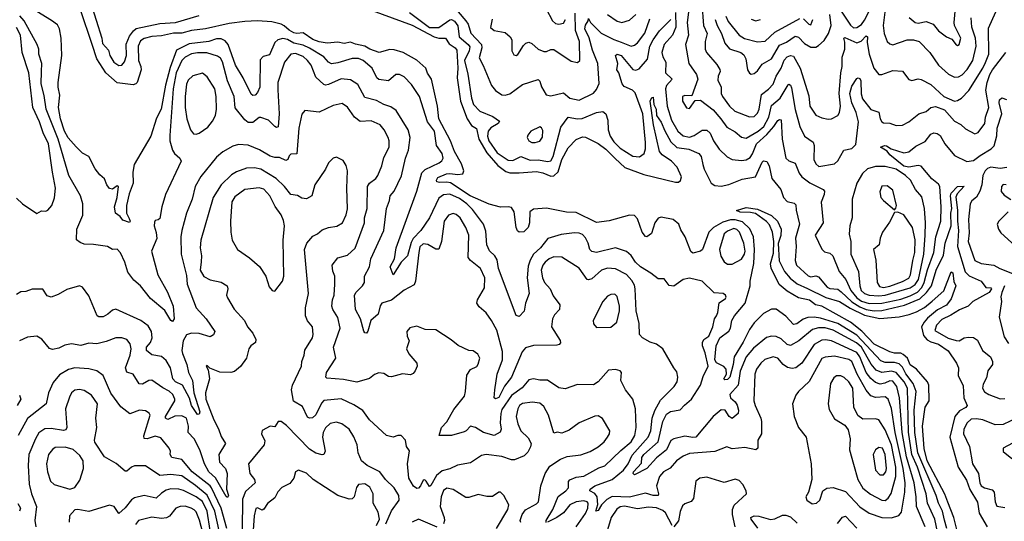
# Model space of a CAD drawing. Extents: x 1603745 to 1745082, y 385868 to 533966.
# Tile 318 of 646: x 1720016 to 1726261, y 418281 to 421463. Entities that reach past the tile are written whole.
import ezdxf

# ---------------------------------------------------------------- set-up
doc = ezdxf.new("R2010")
doc.units = 0

msp = doc.modelspace()

# ---------------------------------------------------------------- linework, layer by layer
at = {"layer": '0CON20XD'}
for points in [[(1720464.3, 421574.3), (1720537.3, 421345), (1720542, 421312), (1720580, 421270), (1720587.8, 421235), (1720612.6, 421192.6), (1720645, 421171.6), (1720665, 421175.3), (1720681.8, 421195), (1720693.1, 421235), (1720692.6, 421307.4), (1720712.6, 421357.4), (1720737.2, 421392.8), (1720754, 421406), (1720905, 421438.4), (1721005, 421445.9), (1721155, 421490.2)], [(1722735, 421584.1), (1722846.2, 421456.2), (1722859.8, 421435), (1722877.6, 421377.6), (1722944.8, 421305), (1722948.4, 421285), (1722931.1, 421221.1), (1722955, 421171.4), (1723008.2, 421045), (1723035, 421013.1), (1723075, 420986.7), (1723095, 420984.5), (1723125, 420993.2), (1723205, 421052.5), (1723305, 421082.9), (1723315, 421073.8), (1723326.7, 421036.7), (1723356.5, 420986.5), (1723385, 420980.5), (1723465, 420998.9), (1723506, 420965), (1723565, 420952.5), (1723655, 420996.7), (1723675, 421020), (1723692.2, 421057.8), (1723684.1, 421185), (1723650.4, 421270.4), (1723628, 421348), (1723601.3, 421405), (1723605, 421428.6), (1723622.5, 421455), (1723625, 421470), (1723637.5, 421445), (1723705, 421378.2), (1723785, 421336.5), (1723831, 421321), (1723895, 421294.6), (1723915, 421300.4), (1723935, 421316.2), (1723982.3, 421377.7), (1724012.6, 421467.4)], [(1724342.4, 421565), (1724354.4, 421425), (1724375.8, 421375), (1724363.5, 421323.5), (1724363.5, 421275), (1724372.9, 421255), (1724438.1, 421178.1), (1724456.5, 421146.5), (1724459.5, 421135), (1724446.2, 421105), (1724445, 421080), (1724464.7, 421035), (1724465.4, 420995), (1724473.2, 420975), (1724517.7, 420915), (1724552.5, 420882.5), (1724645, 420846.4), (1724675, 420849.5), (1724695, 420869.4), (1724707.5, 420895), (1724721.8, 420988.2), (1724765, 421021.3), (1724795.8, 421054.2), (1724814.5, 421105.5), (1724845.2, 421155), (1724864.1, 421205.9), (1724885, 421227.9), (1724905, 421235.9), (1724925, 421230.9), (1724966.7, 421155), (1725020.8, 420980.8), (1725028.7, 420915), (1725066.5, 420856.5), (1725105, 420839.7), (1725145, 420832.5), (1725165.4, 420834.6), (1725204.7, 420855.3), (1725216, 420874), (1725223.4, 420915), (1725214, 420995), (1725224.1, 421125), (1725232.7, 421165), (1725232.2, 421225), (1725250.5, 421275), (1725250.4, 421320.4), (1725244.2, 421345), (1725250.2, 421349.8), (1725325, 421316.8), (1725353.6, 421326.4), (1725385, 421360), (1725393.8, 421355), (1725391.2, 421318.8), (1725403.5, 421245), (1725433.4, 421155), (1725465, 421115.7), (1725485, 421114.2), (1725555, 421140.5), (1725615, 421135.6), (1725655, 421084.2), (1725675, 421077.5), (1725715, 421087.1), (1725735, 421084.4), (1725795, 421051.8), (1725878.8, 420975), (1725945, 420945.3), (1725965, 420949.7), (1725989.1, 420965), (1726037.1, 421012.9), (1726125, 421155.4), (1726141.3, 421191.3), (1726163.9, 421245), (1726160.8, 421409.2), (1726226.2, 421555)], [(1725205, 421548.5), (1725285, 421427.7), (1725305, 421411.2), (1725325, 421412.9), (1725355, 421433.2), (1725375, 421460), (1725409.2, 421525)], [(1725759.4, 418245), (1725704.8, 418374.8), (1725702.7, 418435), (1725689.2, 418525), (1725640.1, 418690.1), (1725613, 418845), (1725596, 419065), (1725579.5, 419135), (1725555, 419169.1), (1725535, 419171.3), (1725503.9, 419156.1), (1725475, 419151.7), (1725445, 419161.7), (1725415, 419186.1), (1725384.5, 419225), (1725344.9, 419325), (1725325, 419350.9), (1725165, 419424.8), (1725127.3, 419432.7), (1725105, 419429.7), (1725055, 419401.8), (1724976.3, 419283.7), (1724939.2, 419255), (1724915, 419249.2), (1724885.9, 419255.9), (1724859.5, 419275), (1724824.7, 419314.7), (1724795, 419324.6), (1724742.1, 419307.9), (1724717.1, 419285), (1724688.7, 419245), (1724678.7, 419215), (1724673.2, 419045), (1724680.8, 419015), (1724717.7, 418935), (1724720.4, 418915), (1724721.4, 418835), (1724697.5, 418795), (1724698.6, 418745), (1724685.5, 418734.5), (1724615, 418748.5), (1724535, 418740), (1724502.3, 418752.3), (1724425, 418723.3), (1724265, 418710), (1724225, 418694.6), (1724182.7, 418665), (1724141.7, 418618.3), (1724100, 418595), (1724075, 418565.6), (1724056.2, 418505), (1724068.9, 418455), (1724066.1, 418443.9), (1724035, 418444.3), (1723985, 418458.4), (1723885, 418434.7), (1723775, 418438.9), (1723740.1, 418419.9), (1723705.9, 418385), (1723685, 418350), (1723670, 418345), (1723682.2, 418387.8), (1723678.1, 418435), (1723665, 418456.8), (1723632.7, 418475), (1723635.5, 418485), (1723665, 418505.6), (1723774.2, 418545.8), (1723845, 418604.7), (1723875, 418646.2), (1723900.2, 418699.8), (1724002.6, 418815), (1724018.7, 418855), (1724028.1, 418935), (1724045.7, 418984.3), (1724081.5, 419048.5), (1724168.1, 419135), (1724186.7, 419165), (1724190.6, 419195), (1724185, 419230), (1724164.3, 419255), (1724095.7, 419375.7), (1724055, 419404), (1724015, 419418), (1723965.6, 419445.6), (1723948, 419465), (1723944.4, 419535), (1723925.4, 419615.4), (1723920.8, 419755), (1723915, 419779.4), (1723898.4, 419808.4), (1723865, 419845.8), (1723795, 419881.6), (1723745, 419887.5), (1723705.6, 419875), (1723645, 419818.9), (1723625, 419812.5), (1723615, 419815.6), (1723565, 419886.7), (1723455, 419955.4), (1723405, 419958.2), (1723375, 419946.7), (1723348.7, 419925), (1723333.6, 419905), (1723322.8, 419875), (1723331.6, 419825), (1723345.6, 419795.6), (1723381.1, 419755), (1723400.2, 419710.2), (1723442.9, 419655), (1723439.2, 419625), (1723409.3, 419590.7), (1723395.6, 419565), (1723389.4, 419515), (1723445, 419427.5), (1723447.4, 419412.6), (1723438.5, 419401.5), (1723422.6, 419397.4), (1723275, 419395.5), (1723225, 419380.4), (1723202.4, 419355), (1723135.7, 419195), (1723091.7, 419138.3), (1723055, 419067.1), (1723035, 419058.6), (1723026, 419065), (1723029.6, 419115), (1723043.7, 419215), (1723079.2, 419305), (1723079, 419359), (1723043, 419493), (1723009.6, 419555), (1722975, 419602.9), (1722930.9, 419640.9), (1722916.7, 419665), (1722920.9, 419685), (1722965, 419762), (1722967.2, 419825), (1722938.8, 419885), (1722875, 419935.4), (1722860.3, 419955), (1722865.3, 420095), (1722845.8, 420145), (1722809.1, 420205), (1722785, 420226.5), (1722765, 420233.1), (1722735, 420221.9), (1722707.9, 420185), (1722691.8, 420055), (1722675, 420008), (1722655, 420006.7), (1722605, 420036.6), (1722575, 420041.5), (1722555, 420021.4), (1722547.5, 419985), (1722527.6, 419805), (1722518.8, 419781.2), (1722455, 419746.5), (1722375, 419683.1), (1722313.8, 419665), (1722302.8, 419647.2), (1722289.4, 419595), (1722244.4, 419555), (1722225, 419486), (1722215, 419473.8), (1722205, 419475.8), (1722198, 419488), (1722178.5, 419565), (1722145.7, 419625), (1722139.6, 419715), (1722149.5, 419735), (1722190.4, 419775), (1722202.3, 419795), (1722202.7, 419835), (1722234.6, 419895), (1722243.1, 419945), (1722326.1, 420125), (1722342.9, 420265), (1722361.2, 420315), (1722365.6, 420345), (1722391.1, 420375), (1722437.1, 420472.9), (1722463.6, 420585), (1722482.2, 420635), (1722493.1, 420715), (1722481.2, 420765), (1722405, 420887.3), (1722369.7, 420909.7), (1722325, 420924.7), (1722280.1, 420950.1), (1722205, 420968.5), (1722161.5, 421051.5), (1722115, 421080.9), (1722055, 421087.6), (1721975, 421050.8), (1721955, 421047.1), (1721945, 421051.5), (1721895, 421098.5), (1721864.2, 421175), (1721841.8, 421205), (1721815, 421228.4), (1721765, 421248.1), (1721735, 421244.4), (1721696, 421194), (1721653.2, 421065), (1721652.7, 421017.3), (1721662.9, 420865), (1721655, 420784.2), (1721645, 420780), (1721635, 420784.4), (1721595, 420825.6), (1721545, 420843.3), (1721535, 420843.3), (1721495, 420811.4), (1721465, 420811.6), (1721445, 420826.9), (1721383.6, 420903.6), (1721375.8, 420975.8), (1721334.8, 421074.8), (1721303.6, 421195), (1721289.6, 421219.6), (1721271.9, 421231.9), (1721202.2, 421252.2), (1721145, 421253.5), (1721105, 421247.1), (1721065, 421225.2), (1721045.3, 421205), (1721009, 421125), (1720989, 421025), (1720968.2, 420728.2), (1720968.9, 420695), (1720986.4, 420635), (1720998.9, 420615), (1721031.9, 420585), (1721040, 420565), (1720941.8, 420355), (1720918.4, 420275), (1720905, 420202), (1720895, 420192.5), (1720875, 420190), (1720871.2, 420178.8), (1720868.6, 420155), (1720882.4, 420112.4), (1720886.5, 420075), (1720853.2, 419995), (1720892.2, 419845), (1720953.2, 419735), (1720989.5, 419645), (1720996.1, 419565), (1720985, 419549.2), (1720975, 419554.2), (1720937.6, 419617.6), (1720845, 419694.6), (1720782.8, 419775), (1720741.2, 419811.2), (1720701.8, 419861.8), (1720683.7, 419925), (1720655, 419983.3), (1720635, 420007.8), (1720605, 420005.5), (1720573.8, 420023.8), (1720485, 420037.6), (1720425, 420038), (1720398.8, 420048.8), (1720376.9, 420066.9), (1720378.5, 420135), (1720417.4, 420222.6), (1720417.3, 420295), (1720402.2, 420345), (1720328.2, 420475), (1720261.1, 420705), (1720183.5, 420895), (1720171.4, 420981.4), (1720153.3, 421055), (1720154.8, 421135.2), (1720155.9, 421185), (1720137.1, 421245), (1720137.1, 421275), (1720126.9, 421305), (1720045.2, 421455), (1720017.8, 421487.8)], [(1723241, 419899), (1723236, 419826), (1723248.4, 419725), (1723224.4, 419665), (1723215, 419614), (1723185, 419580), (1723165, 419586.7), (1723054.1, 419885), (1723045, 419938.6), (1723029.6, 419965), (1722996.3, 419996.3), (1722978.8, 420035), (1722972, 420122), (1722958.5, 420165), (1722888.8, 420258.8), (1722851.9, 420295), (1722805, 420328), (1722745, 420355.3), (1722705, 420352.8), (1722675, 420331.1), (1722614.9, 420205.1), (1722561.3, 420125), (1722511.6, 420075), (1722500, 420050), (1722475, 419965.5), (1722435.3, 419925), (1722385.6, 419845), (1722366.2, 419895), (1722394.3, 419945), (1722403.8, 420015), (1722535, 420375.8), (1722567.8, 420492.2), (1722588.2, 420511.8), (1722677.8, 420555), (1722693.4, 420566.6), (1722702.1, 420585), (1722696.1, 420615), (1722660.9, 420665), (1722646.5, 420755), (1722602.2, 420815), (1722551.5, 420975), (1722500.8, 421050.8), (1722455, 421100), (1722425, 421116.2), (1722402, 421115), (1722355, 421074.6), (1722295, 421082.5), (1722282.2, 421095), (1722251.8, 421155), (1722194, 421204), (1722165, 421217.3), (1722125, 421217.2), (1722035, 421188.5), (1721993.5, 421183.5), (1721975, 421194.1), (1721945, 421227.5), (1721855, 421283), (1721815, 421300.6), (1721755, 421313.1), (1721715, 421336.2), (1721685.7, 421344.3), (1721654.5, 421335.5), (1721635, 421318.7), (1721600.5, 421239.5), (1721560.4, 421229.6), (1721541.8, 421208.2), (1721538.9, 421035), (1721525, 421000.8), (1721508.8, 420985), (1721495, 420982), (1721485, 420990), (1721434.7, 421095), (1721385.2, 421175.2), (1721339.5, 421305), (1721319.7, 421329.7), (1721295, 421341.4), (1721265, 421342.5), (1721215, 421323.6), (1721090.8, 421309.2), (1721010.8, 421269.2), (1720971, 421159), (1720941.5, 421048.5), (1720912.8, 420895), (1720885, 420837.5), (1720848.4, 420725), (1720743.3, 420545), (1720733.1, 420495), (1720735.6, 420425), (1720711.3, 420358.7), (1720694.6, 420284.6), (1720693.1, 420235), (1720710.7, 420200.7), (1720716.5, 420185), (1720713.3, 420176.7), (1720670.3, 420190.3), (1720653.3, 420215), (1720623.3, 420235), (1720618, 420275), (1720633.8, 420335), (1720642.5, 420405), (1720635, 420408), (1720605, 420388.5), (1720585, 420392.2), (1720568.8, 420415), (1720554, 420454), (1720525, 420478.6), (1720495.8, 420515.8), (1720455, 420594.4), (1720415, 420616.9), (1720375, 420656.9), (1720324.2, 420714.2), (1720299.7, 420755), (1720274.1, 420835), (1720262.9, 420905), (1720271.6, 420985), (1720259.7, 421035), (1720259.7, 421065), (1720283.3, 421235), (1720279.2, 421345), (1720268.4, 421405), (1720255, 421429.4), (1720218, 421458), (1720125, 421515.5)], [(1720475.8, 421305), (1720401.1, 421525)], [(1722251.5, 421521.5), (1722505, 421428.9), (1722645, 421353.9), (1722675, 421346.3), (1722716.4, 421346.4), (1722740.1, 421310.1), (1722777.3, 421285), (1722789.5, 421269.5), (1722794.5, 421155), (1722791.6, 421095), (1722811.2, 420945), (1722854.9, 420834.9), (1722882.5, 420792.5), (1722912.9, 420772.9), (1722927.8, 420705), (1722978.7, 420618.7), (1723048.8, 420538.8), (1723099.8, 420499.8), (1723125, 420492.3), (1723185, 420492.2), (1723295, 420500.2), (1723335, 420492), (1723385, 420470.6), (1723405, 420472.4), (1723431.8, 420498.2), (1723454.7, 420575.3), (1723495, 420649.1), (1723545, 420703.3), (1723585, 420718.9), (1723605, 420717.5), (1723685, 420676.7), (1723735, 420642), (1723793.2, 420583.2), (1723855, 420525.3), (1723975, 420481.2), (1724175, 420432.5), (1724195, 420431.9), (1724208, 420442), (1724213.6, 420465), (1724186.7, 420526.7), (1724150.3, 420565), (1724090.4, 420605), (1724075, 420625.7), (1724037.2, 420795), (1724015.7, 420945), (1724025, 420969.2), (1724035, 420971.2), (1724037.8, 420925), (1724052.9, 420895), (1724054.4, 420855), (1724085, 420812.1), (1724107.3, 420757.3), (1724147.1, 420687.1), (1724185, 420652.1), (1724260.8, 420640.8), (1724324.4, 420614.4), (1724337.6, 420595), (1724349.6, 420545), (1724357.9, 420515), (1724401.5, 420425), (1724425, 420410), (1724465, 420407.2), (1724515, 420418.4), (1724599, 420451), (1724684, 420465), (1724725, 420558.8), (1724735, 420568), (1724755, 420564.2), (1724770.4, 420535), (1724786.1, 420456.1), (1724843.2, 420385), (1724860, 420335), (1724885, 420310), (1724928.5, 420298.5), (1724938.6, 420288.6), (1724940.5, 420255), (1724962.2, 420165), (1724937.3, 420077.3), (1724941.2, 420025), (1724935.3, 419935), (1724944.1, 419905), (1725017.3, 419837.3), (1725035, 419831.9), (1725065, 419837.1), (1725082.7, 419832.7), (1725137, 419767), (1725155, 419758.6), (1725205, 419754.2), (1725225.7, 419735.7), (1725295, 419672.8), (1725345, 419642.2), (1725385, 419623.9), (1725435, 419616.5), (1725485, 419617.2), (1725628.9, 419651.1), (1725725, 419692), (1725768.4, 419731.6), (1725799.6, 419775), (1725828.5, 419875), (1725875, 419970), (1725885.8, 420044.2), (1725925.2, 420155), (1725923.1, 420235), (1725928.3, 420265), (1725919.4, 420345), (1725925, 420363.1), (1725964.4, 420405.6), (1726006.6, 420406.6), (1725961.8, 420358.2), (1725953.2, 420336.8), (1725965.2, 420255), (1725964.8, 420185.2), (1725971.2, 420125), (1725965.2, 420025), (1726013.4, 419863.4), (1726037.6, 419837.6), (1726115.4, 419805), (1726145, 419764.6), (1726175, 419762.1), (1726180, 419755), (1726165, 419732.1), (1726060.8, 419675), (1726031.4, 419645), (1725977, 419623), (1725922.4, 419587.6), (1725865, 419561.1), (1725832.1, 419525), (1725820.6, 419490.6), (1725905, 419442.9), (1725955, 419427.5), (1725975, 419426.7), (1726006.2, 419443.8), (1726035, 419449.5), (1726067, 419447), (1726090.3, 419430.3), (1726124, 419364), (1726174.2, 419325), (1726185.5, 419295), (1726185.5, 419274.5), (1726157.3, 419235), (1726148.3, 419191.7), (1726128.2, 419151.8), (1726123.3, 419125), (1726135, 419102.5), (1726164, 419085), (1726235, 419058), (1726265, 419060.6)], [(1722489.1, 421509.1), (1722615, 421412.6), (1722675, 421413.6), (1722745, 421462.3), (1722755, 421463.4), (1722775, 421452.6), (1722794.3, 421424.3), (1722803, 421355), (1722861.6, 421305), (1722870.3, 421290.3), (1722866.2, 421265), (1722838.1, 421205), (1722858.1, 421118.1), (1722881.7, 420965), (1722895.3, 420925), (1722935, 420882.1), (1723018.1, 420848.1), (1723058.9, 420818.9), (1723051.1, 420805), (1723005, 420776.7), (1722987.8, 420755), (1722983.2, 420725), (1722991.1, 420695), (1723045, 420617.4), (1723115, 420571.1), (1723145, 420569.5), (1723195, 420595.8), (1723255, 420572.2), (1723305, 420574), (1723366.6, 420563.4), (1723385, 420568.5), (1723398.9, 420595), (1723448.1, 420781.9), (1723494.7, 420845.3), (1723554.4, 420834.4), (1723583.4, 420836.6), (1723675, 420873.6), (1723715, 420879.6), (1723735, 420865.8), (1723745.8, 420825), (1723749.2, 420765), (1723761.9, 420725), (1723785, 420688.2), (1723825, 420648.3), (1723905, 420597.5), (1723947.1, 420592.9), (1723976.7, 420613.3), (1723985.8, 420644.2), (1723986.2, 420683.8), (1723969, 420865), (1723919.5, 420999.5), (1723902.9, 421015), (1723849.8, 421039.8), (1723836.5, 421056.5), (1723815.7, 421125), (1723803.5, 421145), (1723810, 421185), (1723794.7, 421235), (1723805, 421245.2), (1723830.7, 421235), (1723905, 421146), (1723925, 421142.7), (1723945, 421150.8), (1723997.8, 421212.2), (1724012.7, 421295), (1724034.5, 421335), (1724075, 421391.9), (1724145.6, 421464.4)], [(1723012.9, 421467.1), (1723002.5, 421412.5), (1723026.2, 421395), (1723095, 421381.8), (1723127.3, 421355), (1723137.7, 421335), (1723138.6, 421265), (1723149.5, 421239.5), (1723165, 421236), (1723175, 421242.5), (1723211.4, 421298.6), (1723226.8, 421313.2), (1723245, 421319.6), (1723265, 421312.3), (1723305, 421275.5), (1723341.7, 421261.7), (1723358, 421262), (1723385, 421274.5), (1723405, 421274.6), (1723515, 421198.9), (1723555, 421192.2), (1723570, 421205), (1723566.1, 421325), (1723540.9, 421395), (1723539.1, 421505)], [(1723355, 421532), (1723395, 421455.5), (1723415, 421439.6), (1723435, 421433.8), (1723465, 421441.8), (1723477.1, 421465)], [(1723744.8, 421494.8), (1723805, 421452.5), (1723835, 421444.7), (1723885, 421459.6), (1723924.6, 421495)], [(1724175, 421508.8), (1724177.1, 421415), (1724155.8, 421365), (1724104.8, 421305), (1724088.3, 421255), (1724095, 421227.3), (1724113.5, 421193.5), (1724113.4, 421125), (1724153.8, 421085), (1724117.8, 421045), (1724111.8, 421025), (1724122.8, 420915), (1724150.6, 420825), (1724189.7, 420755), (1724225, 420726.7), (1724265, 420717.1), (1724295, 420728.4), (1724345, 420763.1), (1724375, 420762.3), (1724395, 420743.3), (1724415.9, 420695), (1724452, 420642), (1724503.1, 420593.1), (1724535, 420576.2), (1724595, 420569.1), (1724625, 420574.1), (1724650.3, 420589.7), (1724665, 420611.5), (1724690, 420675), (1724755, 420734.1)], [(1724262.6, 421545), (1724250.2, 421445), (1724257.6, 421365), (1724239.6, 421305), (1724260, 421185), (1724310, 421115), (1724318.5, 421085), (1724279.3, 420980.7), (1724235, 420982.5), (1724220, 420975), (1724219.4, 420945), (1724245, 420904), (1724265, 420898.8), (1724300, 420950), (1724335, 420952.2), (1724415, 420891.3), (1724464.1, 420835), (1724501, 420781), (1724555, 420751.8), (1724595, 420718.2), (1724625, 420710.9), (1724701.1, 420755), (1724736.6, 420785), (1724767.6, 420845), (1724785, 420919.2), (1724839.2, 420965), (1724890.3, 421049.7), (1724895, 421054.4), (1724905, 421048.1), (1724911.6, 421031.6), (1724933.8, 420893.8), (1724964, 420785), (1724994.8, 420724.8), (1725050, 420685), (1725054.6, 420664.6), (1725052.5, 420575), (1725065, 420548.9), (1725085, 420532.3), (1725185, 420548.2), (1725205, 420567.3), (1725244.1, 420635.9), (1725295, 420646.7), (1725319.6, 420670.4), (1725336.1, 420815), (1725322.3, 420875), (1725293.4, 420935), (1725281.9, 420995), (1725295, 421040.4), (1725325, 421090.5), (1725335, 421094.4), (1725345, 421090), (1725351.8, 421075), (1725353.2, 420993.2), (1725361.4, 420961.4), (1725415, 420893.8), (1725465.2, 420875.2), (1725474.1, 420834.1), (1725484.6, 420814.6), (1725495, 420809.4), (1725535, 420805.5), (1725575, 420791.9), (1725615, 420793.1), (1725655, 420814.4), (1725719.4, 420865), (1725765, 420879.6), (1725795, 420905.3), (1725825, 420911.3), (1725881.6, 420891.6), (1725945, 420819.1), (1725985, 420797.3), (1726015, 420771.1), (1726075, 420739.2), (1726095, 420747.5), (1726136.9, 420805), (1726142, 420845), (1726162.2, 420905), (1726145.1, 421015), (1726152, 421065), (1726169.8, 421115), (1726185.5, 421145), (1726270, 421255)], [(1724426.7, 421465), (1724440, 421425), (1724468.4, 421375), (1724488.9, 421315), (1724518.5, 421278.5), (1724589.2, 421255), (1724609.9, 421239.9), (1724622, 421215), (1724633.1, 421145), (1724644.5, 421124.5), (1724655, 421118), (1724675, 421122.5), (1724695, 421138.6), (1724725, 421181.8), (1724784, 421215), (1724835, 421300.3), (1724880.7, 421319.3), (1724935, 421358.8), (1724955, 421351.9), (1724995, 421312.9), (1725035, 421289.6), (1725065, 421289.1), (1725081.8, 421298.2), (1725119.4, 421330.6), (1725145.4, 421375), (1725163.9, 421425), (1725155.2, 421495)], [(1724494.5, 421484.5), (1724510.7, 421450.7), (1724579.6, 421365), (1724613.3, 421343.3), (1724695, 421322.8), (1724744.1, 421325.9), (1724805.5, 421384.5), (1724965, 421469.5)], [(1725508.2, 421545), (1725492.2, 421425), (1725499.7, 421375), (1725518.5, 421325), (1725535, 421310), (1725555, 421303.1), (1725645, 421335.4), (1725685, 421334.6), (1725720.8, 421325), (1725789.6, 421255), (1725845, 421173.8), (1725907.4, 421117.4), (1725945, 421098.8), (1725970.2, 421099.8), (1725995, 421113.1), (1726025, 421147.1), (1726062.6, 421205), (1726082.7, 421295), (1726078, 421345), (1726056.3, 421415), (1726050.3, 421475)], [(1725657.3, 421477.3), (1725695, 421444.2), (1725715, 421441.8), (1725765, 421451.1), (1725810.8, 421435), (1725845, 421392.9), (1725895, 421354.4), (1725929.1, 421339.1), (1725955, 421304.2), (1725965, 421300), (1725975.6, 421305), (1725985.4, 421345), (1725946, 421426), (1725943.5, 421445), (1725948.9, 421515)], [(1725896, 418236), (1725882.9, 418287.1), (1725868.7, 418345), (1725843.2, 418395), (1725828.5, 418445), (1725713.4, 418715), (1725694.9, 418845), (1725689.5, 418985), (1725701.8, 419105), (1725683.9, 419155), (1725636, 419216), (1725615, 419258.5), (1725595, 419278.8), (1725565, 419287.2), (1725505, 419287.3), (1725477.8, 419297.8), (1725325, 419462.1), (1725205, 419535.4), (1725095, 419569.4), (1725055, 419576.6), (1725015, 419574.3), (1724985, 419562.4), (1724945, 419533.2), (1724925, 419529.6), (1724875, 419582.5), (1724815, 419627.2), (1724785, 419627.1), (1724735, 419598.6), (1724675, 419539.3), (1724645, 419496.8), (1724605, 419417.6), (1724547.8, 419325), (1724542.2, 419275), (1724519.5, 419195), (1724505, 419179.4), (1724488.8, 419178.8), (1724482, 419185), (1724500, 419215), (1724498.2, 419245), (1724482.3, 419262.3), (1724436.3, 419286.3), (1724426.3, 419305), (1724434.8, 419395), (1724457, 419445), (1724515, 419486.3), (1724524.7, 419505.3), (1724533.6, 419555), (1724549, 419585), (1724617.7, 419665), (1724648.8, 419775), (1724650, 419805), (1724673.7, 419916.3), (1724676.5, 420005), (1724670.4, 420085), (1724647.1, 420137.1), (1724600.6, 420180.6), (1724555, 420193.2), (1724525, 420193.5), (1724475, 420178.5), (1724416.7, 420145), (1724386.6, 420115), (1724346.7, 420005), (1724334.6, 419995.4), (1724285, 419981.5), (1724273.1, 419993.1), (1724236.3, 420086.3), (1724209.8, 420129.8), (1724196.7, 420165), (1724161.4, 420195), (1724085, 420209.4), (1724065, 420202.9), (1724045.6, 420174.4), (1724022.8, 420107.2), (1723995, 420084.4), (1723985, 420087.5), (1723965, 420114.2), (1723935, 420200), (1723915, 420220.7), (1723885, 420223.3), (1723755, 420186.4), (1723675, 420176.9), (1723545, 420240), (1723485, 420241.9), (1723356.6, 420266.6), (1723275, 420260.3), (1723252.7, 420245), (1723250.6, 420175), (1723241.8, 420145), (1723213.5, 420116.5), (1723185, 420114.4), (1723173.6, 420123.6), (1723164.2, 420144.2), (1723153, 420243), (1723135, 420271.5), (1723115, 420276.7), (1723065, 420274), (1722995, 420292.4), (1722872.8, 420345), (1722747.9, 420427.9), (1722725, 420432.8), (1722679.3, 420429.3), (1722662.5, 420435), (1722659.1, 420445), (1722668.4, 420461.6), (1722724.3, 420485), (1722745, 420488), (1722795, 420480.8), (1722826.9, 420485), (1722834.1, 420505), (1722817.7, 420547.7), (1722775, 420626.2), (1722749.5, 420695), (1722675.4, 420835), (1722665.3, 420914.7), (1722629.2, 421085), (1722603.7, 421123.7), (1722591.9, 421155), (1722535, 421205.7), (1722447.5, 421255), (1722392.2, 421272.2), (1722363.7, 421273.7), (1722295.7, 421254.3), (1722237.2, 421275), (1722205, 421295.8), (1722147.1, 421307.1), (1722115, 421320), (1722075, 421311.9), (1722035, 421319.5), (1721966.4, 421313.6), (1721915, 421323.4), (1721875, 421337.2), (1721815, 421379.6), (1721775, 421374.3), (1721755, 421379.2), (1721725, 421396.2), (1721694.2, 421424.2), (1721675, 421434.8), (1721615, 421449.8), (1721525, 421456.6), (1721445, 421451.7), (1721345, 421438.9), (1721195, 421404.8), (1721105, 421395.2), (1721045, 421378.4), (1720992, 421378), (1720915, 421359.6), (1720854.5, 421355.5), (1720805, 421344.3), (1720782.1, 421327.9), (1720767.7, 421295), (1720770, 421205), (1720785.3, 421165), (1720786.4, 421145), (1720761.4, 421065), (1720752.7, 421055), (1720735, 421049.2), (1720635, 421062.3), (1720561.8, 421125), (1720504.8, 421214.8), (1720475.8, 421305)], [(1724655, 421466.2), (1724685, 421456.2)], [(1724685, 421456.2), (1724715, 421463.9)], [(1724987.9, 421467.9), (1725020.8, 421435), (1725035, 421430.6), (1725046, 421465)], [(1720125, 420234), (1720155, 420250), (1720181.7, 420248.3), (1720195, 420253.8), (1720220.8, 420285), (1720236.7, 420333.3), (1720244.1, 420395), (1720223.8, 420495), (1720199.8, 420675), (1720164.7, 420745), (1720142.2, 420815), (1720100.2, 420905), (1720073.4, 421125), (1720032.6, 421255), (1720021.2, 421365), (1719995, 421413.6)], [(1721135, 420736.7), (1721155, 420743.3), (1721208.9, 420781.1), (1721240, 420820), (1721258.2, 420855), (1721263.8, 420895), (1721262.2, 420975), (1721254.1, 421025), (1721205, 421099.4), (1721175, 421123.3), (1721115, 421107.3), (1721085, 421078.6), (1721075, 421053.3), (1721064.8, 420975), (1721066.5, 420905), (1721076.4, 420835), (1721099.5, 420765), (1721119.5, 420739.5), (1721135, 420736.7)], [(1723829, 418731), (1723893.6, 418785), (1723917.9, 418825), (1723926.7, 418875), (1723921.5, 418995), (1723904.4, 419055), (1723858, 419115), (1723828.6, 419175), (1723832.9, 419225), (1723825, 419235.6), (1723795.9, 419244.1), (1723751.2, 419238.8), (1723684.5, 419165.5), (1723655, 419147.5), (1723555, 419149.5), (1723475, 419121.5), (1723435, 419127.5), (1723365, 419176.7), (1723315, 419175.8), (1723274.5, 419184.5), (1723245, 419178.8), (1723202.6, 419127.4), (1723135, 419078.6), (1723075, 418990), (1723067.6, 418965), (1723064.7, 418905), (1723069.6, 418865), (1723063, 418847), (1723025, 418825.5), (1722958.6, 418845), (1722906.7, 418876.7), (1722875, 418884.2), (1722848.6, 418855), (1722835, 418848.5), (1722755, 418825.9), (1722676.7, 418825), (1722691.8, 418875), (1722725, 418910.9), (1722769.7, 418990.3), (1722836.5, 419075), (1722844.4, 419105), (1722852.7, 419207.3), (1722875, 419243.3), (1722915, 419263.3), (1722925, 419277.5), (1722934, 419315), (1722921.7, 419341.7), (1722891.7, 419361.7), (1722865, 419363.8), (1722796.3, 419396.3), (1722752.5, 419432.5), (1722655.9, 419495.9), (1722587.9, 419497.9), (1722535, 419518), (1722491.7, 419508.3), (1722472, 419485), (1722474.3, 419455), (1722485.6, 419425), (1722470.7, 419375), (1722485, 419342.2), (1722535.8, 419285), (1722537.5, 419265), (1722525, 419236.2), (1722511.4, 419218.6), (1722495, 419210), (1722444.2, 419215.8), (1722375, 419197.5), (1722355, 419199.2), (1722325, 419218.6), (1722295, 419222), (1722267.7, 419212.3), (1722235, 419185.8), (1722155, 419163.8), (1722069.7, 419179.7), (1721965, 419188.6), (1721958.6, 419195), (1721962.9, 419225), (1722020.5, 419315), (1722006.7, 419385), (1722049.4, 419505), (1722033.9, 419573.9), (1722002.4, 419625), (1721996.9, 419645), (1721999.3, 419685), (1722011.5, 419715), (1722015.5, 419785.5), (1722014.4, 419835), (1722003.2, 419866.8), (1721999.2, 419905), (1722035, 419951.9), (1722095, 419970), (1722145, 420014.4), (1722203.6, 420175), (1722204.1, 420205), (1722220.9, 420265), (1722221.3, 420405), (1722234.5, 420425), (1722274.4, 420455.6), (1722288, 420475), (1722313.8, 420535), (1722325, 420588.8), (1722359.1, 420655), (1722359.2, 420695), (1722353.1, 420715), (1722328.7, 420765), (1722301.9, 420795), (1722245, 420821.5), (1722175, 420816.7), (1722140, 420845), (1722095, 420908.9), (1722060.9, 420930.9), (1722005, 420919.2), (1721915, 420876.5), (1721825, 420886.2), (1721805, 420863.3), (1721785.9, 420774.1), (1721775, 420612), (1721735, 420610), (1721725, 420600), (1721716.7, 420575), (1721705, 420570.4), (1721665, 420589.4), (1721635, 420587.8), (1721605, 420596.4), (1721538.1, 420638.1), (1721465, 420667.5), (1721405, 420670.9), (1721369.1, 420660.9), (1721305.3, 420624.7), (1721265, 420590), (1721165, 420468.1), (1721128.8, 420405), (1721109.6, 420325), (1721074.6, 420235), (1721045.4, 420125), (1721038.7, 420085), (1721039.7, 419975), (1721075, 419840), (1721078.9, 419785), (1721135.6, 419635), (1721199.6, 419565), (1721253.8, 419485), (1721245, 419462.9), (1721225, 419451.2), (1721155, 419471.7), (1721105, 419474.7), (1721075, 419463.8), (1721053.7, 419425), (1721045.2, 419365), (1721048, 419345), (1721076.4, 419276.4), (1721086.8, 419225), (1721113, 419175), (1721121.6, 419095), (1721157.8, 418975), (1721155, 418960), (1721145, 418958.9), (1721105.8, 419015), (1721092.7, 419062.7), (1721049.6, 419145), (1721005, 419166.6), (1720987.1, 419185), (1720973.2, 419255), (1720945, 419301.5), (1720915, 419325.7), (1720855, 419336.8), (1720821.5, 419365), (1720821.3, 419385), (1720846.4, 419415), (1720856.3, 419445), (1720851.5, 419485), (1720830.1, 419520.1), (1720785, 419553.9), (1720625, 419625.8), (1720605, 419620), (1720575, 419594.3), (1720545, 419578.1), (1720518.3, 419578.3), (1720508, 419585), (1720455, 419710.8), (1720415, 419766), (1720395.5, 419775.5), (1720315, 419751.4), (1720260.5, 419719.5), (1720215, 419702), (1720190.3, 419710.3), (1720163.6, 419753.6), (1720095, 419752.9), (1720055, 419738), (1720024.3, 419735.7), (1719995, 419718.8)], [(1724755, 420734.1), (1724800.3, 420785), (1724825, 420823.3), (1724835, 420830.6), (1724845, 420828), (1724852.8, 420705), (1724875, 420584), (1724895, 420566.9), (1724935, 420552.5), (1724959.9, 420489.9), (1724977.8, 420465), (1725027.3, 420427.3), (1725112, 420385), (1725120, 420375), (1725118.5, 420355), (1725100, 420305), (1725111.9, 420175), (1725061.9, 420095), (1725105, 420008), (1725120.4, 419990.4), (1725155, 419981.5), (1725174.7, 419964.7), (1725214.7, 419865), (1725256.1, 419815), (1725287.7, 419745), (1725325, 419699), (1725355, 419677.9), (1725405, 419663.1), (1725485, 419665.1), (1725605, 419690.4), (1725665, 419710.8), (1725711.2, 419735), (1725737.3, 419765), (1725753.6, 419795), (1725774.7, 419875.3), (1725815.2, 419985), (1725827.6, 420085), (1725858.6, 420185), (1725861.4, 420275), (1725851.5, 420405), (1725845, 420419.4), (1725802.7, 420452.7), (1725735, 420532.9), (1725715, 420537.2), (1725655, 420528.4), (1725625, 420533.4), (1725536.2, 420605), (1725519.2, 420629.2), (1725476.2, 420655), (1725502.5, 420665), (1725515, 420663.5), (1725543.7, 420643.7), (1725625, 420618.9), (1725655, 420625.4), (1725699.7, 420660.3), (1725758.8, 420691.2), (1725795, 420737.1), (1725815, 420744.3), (1725835, 420741.4), (1725855, 420728.8), (1725883.8, 420675), (1725945, 420600.4), (1726024.1, 420564.1), (1726065, 420568.7), (1726107.6, 420602.4), (1726177.4, 420642.6), (1726197.9, 420662.1), (1726213.4, 420726.6), (1726217, 420775), (1726245.5, 420865), (1726228, 420935), (1726230, 420955), (1726245, 420966.7), (1726275, 420956)], [(1723285, 420684), (1723315, 420692.5), (1723333.1, 420716.9), (1723335, 420760), (1723325, 420777.5), (1723315, 420782.5), (1723257.5, 420755), (1723238.7, 420731.3), (1723235.7, 420715), (1723245.8, 420695), (1723265, 420684.6), (1723285, 420684)], [(1723195, 418273.1), (1723190.6, 418285), (1723203.3, 418325), (1723225, 418353.5), (1723295, 418391.8), (1723307.9, 418405), (1723320.9, 418505), (1723348.2, 418585), (1723379.4, 418630.6), (1723445.6, 418674.4), (1723487.9, 418692.1), (1723575, 418702.7), (1723635, 418723.9), (1723686.1, 418753.9), (1723723.5, 418785), (1723745.4, 418815), (1723756.5, 418835), (1723758.6, 418855), (1723712.4, 418932.4), (1723685, 418948.9), (1723665, 418948.5), (1723565.3, 418904.7), (1723501.2, 418858.8), (1723465, 418843.3), (1723455, 418840), (1723425, 418846.2), (1723405, 418840), (1723370, 418955), (1723339.9, 419009.9), (1723315, 419029.6), (1723265.9, 419035.9), (1723205, 419027.1), (1723186.4, 419015), (1723175.2, 418994.8), (1723164.3, 418945), (1723175, 418899.2), (1723194.6, 418855), (1723241.3, 418811.3), (1723259.4, 418775), (1723256.4, 418753.6), (1723240.2, 418719.8), (1723215, 418697.1), (1723155, 418670.5), (1723135, 418671.8), (1723075, 418692.9), (1722975.5, 418705.5), (1722945, 418698.1), (1722875, 418652.5), (1722793.8, 418636.2), (1722744, 418614), (1722695, 418600.6), (1722659.6, 418570.4), (1722625, 418508.6), (1722615, 418502), (1722594.2, 418535), (1722585, 418542.9), (1722575, 418542), (1722559.2, 418505), (1722545, 418490.8), (1722535, 418489.2), (1722515, 418503.3), (1722484.3, 418555), (1722475.6, 418645), (1722487.8, 418727.8), (1722468.8, 418755), (1722464.3, 418795), (1722435, 418825.8), (1722415, 418826), (1722385, 418814), (1722343.8, 418825), (1722235, 418924.4), (1722192.8, 418982.8), (1722135, 419020), (1722055, 419057.1), (1721945, 419046.9), (1721930.3, 419029.7), (1721895, 418955.6), (1721873, 418937), (1721855, 418934.4), (1721841.9, 418941.9), (1721810, 419010), (1721753, 419043), (1721740.9, 419115), (1721745.9, 419144.1), (1721804, 419265), (1721805.8, 419295), (1721820.6, 419335), (1721824.4, 419365.6), (1721872.5, 419445), (1721876.9, 419465), (1721874.3, 419514.3), (1721842.7, 419552.7), (1721829.6, 419585), (1721828.2, 419635), (1721848.8, 419725), (1721821.8, 420005), (1721837.8, 420045), (1721875, 420090), (1721905, 420104.3), (1721935, 420128.9), (1721975, 420144.4), (1722027.4, 420152.6), (1722062.9, 420175), (1722087.3, 420225), (1722095, 420262.5), (1722091.5, 420395), (1722094.4, 420504.4), (1722087.3, 420537.3), (1722068.6, 420568.6), (1722025, 420591.2), (1722005, 420583.8), (1721975, 420553.8), (1721955.4, 420514.6), (1721888.1, 420415), (1721868.8, 420345), (1721835, 420326), (1721805, 420330.8), (1721777.5, 420347.5), (1721735, 420354.6), (1721695, 420404.4), (1721642.9, 420455), (1721545, 420514.7), (1721505, 420523.6), (1721455, 420521.6), (1721391.8, 420498.2), (1721360.6, 420479.4), (1721295, 420416.2), (1721242.9, 420335), (1721164.6, 420065), (1721160.4, 420015), (1721169.6, 419965), (1721167.4, 419927.4), (1721161.6, 419875), (1721184.4, 419834.4), (1721225, 419813.2), (1721295, 419796.9), (1721333.1, 419775), (1721337.3, 419755), (1721327.8, 419715), (1721335, 419698), (1721376.9, 419626.9), (1721441.4, 419555), (1721461.9, 419515), (1721495.6, 419475), (1721514, 419435), (1721511.2, 419415), (1721483.3, 419395), (1721468.8, 419375), (1721455, 419316.7), (1721417.7, 419262.3), (1721378.3, 419231.7), (1721355, 419225.8), (1721285, 419226.2), (1721222.5, 419252.5), (1721205, 419270), (1721200, 419265), (1721211.7, 419241.7), (1721220, 419185), (1721194.8, 419095.2), (1721197.6, 419055), (1721247.8, 418925), (1721278.2, 418868.2), (1721295, 418819.1), (1721321.5, 418775), (1721279.7, 418705), (1721283.8, 418655), (1721321.8, 418615), (1721332.5, 418585), (1721327.9, 418485), (1721340, 418445), (1721335, 418432), (1721325, 418439.2), (1721257.3, 418557.3), (1721216.7, 418595), (1721188.9, 418645), (1721158.4, 418735), (1721122.6, 418805), (1721084.8, 418844.8), (1721087.1, 418885), (1721073.3, 418935), (1721045, 418950), (1721001.3, 418948.7), (1720955, 418927.4), (1720940, 418935), (1720940.3, 418945), (1721000, 419045), (1721001.2, 419055), (1720987.1, 419085), (1720965, 419106.5), (1720925, 419126.8), (1720855, 419176.7), (1720835, 419173.8), (1720795, 419151.5), (1720775, 419152.5), (1720735, 419214.4), (1720695, 419226), (1720687.9, 419255), (1720717.8, 419335), (1720724.2, 419375), (1720717.6, 419407.6), (1720695.6, 419435), (1720665, 419445.4), (1720625, 419443.9), (1720565, 419420.4), (1720505, 419406.4), (1720455, 419410.9), (1720405, 419396.7), (1720345, 419405.6), (1720302.8, 419397.2), (1720265, 419378.1), (1720225, 419370.8), (1720205, 419376), (1720155.8, 419435.8), (1720124.7, 419454.7), (1720065, 419448.9), (1720014.7, 419425)], [(1725465, 419710.1), (1725505, 419714.7), (1725665, 419761), (1725695, 419782.2), (1725716.5, 419815), (1725750, 419975), (1725760.3, 420095), (1725762.4, 420175), (1725755.3, 420265), (1725738.5, 420338.5), (1725697.5, 420385), (1725666.4, 420445), (1725634.5, 420474.5), (1725575, 420514.8), (1725505, 420532.6), (1725445, 420531.2), (1725392.7, 420517.3), (1725362.6, 420487.4), (1725326.5, 420425), (1725297.1, 420325), (1725297.1, 420205), (1725281.2, 420155), (1725278.3, 420101.7), (1725288.7, 420055), (1725287.8, 419975), (1725336.2, 419866.2), (1725344, 419775), (1725354.4, 419745), (1725374.9, 419724.9), (1725405, 419714.6), (1725465, 419710.1)], [(1726277.5, 420525), (1726235, 420517.9), (1726175, 420526.5), (1726155, 420519.7), (1726139.7, 420505), (1726124.4, 420475), (1726118.1, 420415), (1726105.4, 420375), (1726084, 420336), (1726055.8, 420314.2), (1726045.3, 420295), (1726034.8, 420195), (1726038.3, 420111.7), (1726032.2, 420055), (1726075, 419934.4), (1726115, 419916.5), (1726195, 419905.4), (1726233.6, 419883.6), (1726313, 419853)], [(1721635, 419741.2), (1721682.5, 419805), (1721691.8, 419835), (1721686.7, 420065), (1721695.3, 420155), (1721689.5, 420189.5), (1721675, 420224.3), (1721637.4, 420277.4), (1721601.8, 420345), (1721565, 420386.8), (1721535, 420396.2), (1721445, 420384.7), (1721380.2, 420339.8), (1721362.4, 420307.6), (1721353.1, 420185), (1721354.5, 420114.5), (1721362.9, 420065), (1721397.5, 420005), (1721473, 419953), (1721537.8, 419897.8), (1721577.5, 419835), (1721598.8, 419768.8), (1721617.5, 419745), (1721635, 419741.2)], [(1725565, 420257.5), (1725573.6, 420266.4), (1725577.1, 420285), (1725555, 420382.5), (1725518.7, 420408.7), (1725485, 420407.3), (1725471.2, 420371.2), (1725478.5, 420335), (1725494.4, 420315), (1725565, 420257.5)], [(1726274, 420415), (1726255, 420417.1), (1726242.7, 420405), (1726242.2, 420372.2), (1726259.8, 420349.8), (1726303, 420323)], [(1719995, 420331.4), (1720035, 420294.3), (1720125, 420234)], [(1725968.8, 418195), (1725941.9, 418305), (1725902.9, 418402.9), (1725883.8, 418453.8), (1725771.7, 418665), (1725753, 418743), (1725742, 418885), (1725759.2, 419005), (1725784.7, 419045), (1725782.2, 419145), (1725774.8, 419164.8), (1725705, 419245.4), (1725665, 419273.8), (1725647.7, 419315), (1725619.6, 419339.6), (1725605, 419347.6), (1725565, 419348), (1725535, 419355.4), (1725435.4, 419405), (1725357.7, 419487.7), (1725285, 419544.9), (1725105, 419645.3), (1725062.9, 419655), (1725025, 419684.6), (1724955, 419697.9), (1724885, 419740), (1724832.6, 419782.6), (1724782.5, 419887.5), (1724779.4, 419915), (1724797.7, 419982.3), (1724800, 420055), (1724792, 420115), (1724771.2, 420161.2), (1724752.1, 420182.1), (1724683.3, 420233.3), (1724650.5, 420240.5), (1724585, 420242.5), (1724561.7, 420251.7), (1724625, 420272.5), (1724695, 420261.2), (1724785, 420220), (1724823.3, 420185), (1724845.6, 420134.4), (1724843, 420093), (1724827.7, 420042.3), (1724832.9, 419932.9), (1724866.5, 419866.5), (1724902.4, 419822.4), (1724947.5, 419787.5), (1725013, 419757), (1725130.2, 419700.2), (1725215, 419675.2), (1725283.3, 419633.3), (1725375, 419587.8), (1725472.3, 419567.7), (1725595, 419577.6), (1725657.8, 419592.2), (1725705, 419610.6), (1725755, 419637.4), (1725803.7, 419676.3), (1725877, 419743), (1725925, 419862.5), (1725935, 419857.5), (1725941.6, 419801.6), (1725954.3, 419775), (1725925, 419692.1), (1725895, 419651.3), (1725838.4, 419621.6), (1725775, 419568.9), (1725752.3, 419545), (1725735.5, 419515.5), (1725749.6, 419459.6), (1725771.4, 419431.4), (1725795, 419419.4), (1725844.4, 419405), (1725905, 419362.5), (1725957.8, 419285), (1725970.6, 419255), (1725968.6, 419205), (1725999.8, 419139.8), (1726004.2, 419064.2), (1726026, 419015), (1726017.1, 419002.9), (1725977.7, 418982.3), (1725946.9, 418945), (1725915.3, 418815), (1725968.6, 418625), (1726021.3, 418541.3), (1726042.6, 418482.6), (1726091.7, 418401.7), (1726102.3, 418332.3), (1726153.3, 418245)], [(1725495, 419764.4), (1725535, 419772.5), (1725615, 419801.4), (1725656.2, 419823.8), (1725667.3, 419845), (1725680.5, 419935), (1725694.8, 419985), (1725696.9, 420066.9), (1725679.7, 420145), (1725625, 420224), (1725585, 420242), (1725565, 420240), (1725532.4, 420177.6), (1725488.6, 420115), (1725473.1, 420076.9), (1725467.8, 420035), (1725431.5, 420005), (1725447.1, 419937.1), (1725455.3, 419795), (1725469.9, 419769.9), (1725495, 419764.4)], [(1726286, 420245), (1726227.5, 420185), (1726215.8, 420165), (1726224.5, 420134.5), (1726239.8, 420109.8), (1726376.9, 419986.9)], [(1725838.6, 418215), (1725819.8, 418295), (1725773.8, 418395), (1725765.5, 418455), (1725710.9, 418625), (1725675.1, 418705.1), (1725653.8, 418846.2), (1725646.4, 419125), (1725625.7, 419165), (1725575, 419223.9), (1725545, 419232.9), (1725485, 419224.8), (1725449.2, 419239.2), (1725417.6, 419277.6), (1725356.6, 419385), (1725323.1, 419413.1), (1725175, 419493.8), (1725125, 419508.5), (1725082.9, 419507.1), (1725045, 419496.7), (1724957.9, 419425), (1724905, 419395.8), (1724885, 419402.5), (1724845, 419437.5), (1724815, 419453.9), (1724785, 419456.1), (1724753.8, 419446.2), (1724670.6, 419379.4), (1724624.3, 419325), (1724586.5, 419233.5), (1724573, 419145), (1724520.8, 419085), (1724523.9, 419065), (1724555, 419039.7), (1724567.9, 419017.9), (1724576.1, 418985), (1724572.7, 418965), (1724535, 418932.1), (1724515.3, 418945), (1724491.9, 418985), (1724465, 418987.3), (1724415, 418945.4), (1724305.5, 418814.5), (1724285, 418812.2), (1724235, 418821.2), (1724165, 418804.6), (1724146, 418794), (1724119.2, 418735), (1724056, 418684), (1723995, 418615.4), (1723915, 418576.2), (1723908, 418585), (1723909.4, 418595), (1723959.7, 418650.3), (1723962.5, 418685), (1723975.4, 418705), (1724065.1, 418784.9), (1724095, 418914.5), (1724119.8, 418960.2), (1724145, 418976.6), (1724205, 418987.2), (1724232, 419018), (1724277.5, 419055), (1724333.4, 419145), (1724350.6, 419199.4), (1724382.9, 419265), (1724365, 419348.8), (1724346.2, 419395), (1724346.5, 419415), (1724356.2, 419433.8), (1724386.2, 419455), (1724412.2, 419515), (1724422.2, 419565), (1724435.7, 419585), (1724444.3, 419605), (1724453, 419667), (1724492.5, 419695), (1724496.4, 419703.6), (1724492.5, 419715), (1724477.5, 419725), (1724420.9, 419730.9), (1724345, 419804.6), (1724265, 419822.2), (1724224.6, 419815.4), (1724165, 419772), (1724136.1, 419776.1), (1724105, 419820), (1724065, 419820), (1724020, 419855), (1723952.9, 419895), (1723922, 419925), (1723895, 419967.5), (1723865, 419991.8), (1723795, 420014.6), (1723675, 419985.9), (1723645, 419991.5), (1723632.8, 420005), (1723622.8, 420045), (1723605, 420079.1), (1723585, 420099.6), (1723565, 420108.7), (1723535, 420111.3), (1723450.1, 420099.9), (1723367.1, 420075), (1723319.3, 420015), (1723275.2, 419974.8), (1723253.4, 419936.6), (1723241, 419899)], [(1724505, 419911.8), (1724535, 419912.1), (1724595, 419943.9), (1724614.4, 419975), (1724618.6, 419995), (1724609, 420045), (1724581.8, 420115), (1724565, 420132.4), (1724545, 420137.8), (1724505, 420121.8), (1724484.6, 420105), (1724455.8, 420005), (1724462.8, 419962.8), (1724485, 419926.5), (1724505, 419911.8)], [(1726263, 419775), (1726245, 419732), (1726240, 419705), (1726243.9, 419675), (1726229.6, 419575), (1726260.7, 419450.7), (1726288.6, 419408.6)], [(1723675, 419511.1), (1723765, 419513.2), (1723803.2, 419545), (1723820.8, 419615), (1723820.3, 419645), (1723806.4, 419706.4), (1723792, 419722), (1723765, 419719.2), (1723745, 419709.2), (1723715, 419675.8), (1723654.4, 419555), (1723655, 419533.8), (1723675, 419511.1)], [(1725545, 418303.3), (1725592.2, 418317.8), (1725610.2, 418339.8), (1725629.4, 418465), (1725631.6, 418525), (1725619.5, 418615), (1725569.3, 418845), (1725546.2, 418996.2), (1725525, 419055.4), (1725505, 419069.5), (1725445, 419065.8), (1725415, 419077.2), (1725385, 419111.8), (1725327.2, 419215), (1725295, 419295.3), (1725275, 419307.9), (1725185, 419328.6), (1725125, 419321.8), (1725105, 419313.2), (1725022.8, 419167.2), (1724956.7, 419105), (1724939.1, 419080.9), (1724918.1, 419025), (1724928.5, 418945), (1724956.7, 418875), (1725004, 418815), (1725035.6, 418645), (1725040.8, 418545), (1725018.6, 418465), (1725002.5, 418435), (1725008, 418415), (1725042.7, 418392.7), (1725070, 418395), (1725091.4, 418415), (1725110, 418475), (1725135, 418491.4), (1725175, 418494.4), (1725255, 418469.1), (1725345, 418372), (1725405, 418331.8), (1725485, 418304), (1725545, 418303.3)], [(1721330.1, 418235), (1721293.8, 418365), (1721232.8, 418492.8), (1721224.3, 418505), (1721110, 418595), (1721045, 418672.1), (1720981.5, 418685), (1720970.9, 418705), (1720972.9, 418725), (1720964.4, 418745), (1720910.5, 418810.5), (1720875, 418820.8), (1720825, 418804.7), (1720805.5, 418805.5), (1720803.8, 418823.8), (1720843.8, 418955), (1720837.4, 418967.4), (1720815, 418980.9), (1720775.5, 418985.5), (1720715, 418963.1), (1720657.8, 419007.8), (1720595, 419094.2), (1720545, 419205.7), (1720506, 419236), (1720455, 419248.2), (1720365, 419255.3), (1720325.2, 419244.8), (1720269.6, 419210.4), (1720228.9, 419161.1), (1720199.1, 419095), (1720184.6, 419025), (1720066.1, 418933.9), (1720007.4, 418825)], [(1725505, 418413.6), (1725525, 418426.7), (1725543, 418457), (1725574, 418565), (1725573.2, 418625), (1725545.3, 418765), (1725505, 418861.5), (1725465, 418924.2), (1725445, 418931.5), (1725365, 418929.4), (1725331.8, 418951.8), (1725307.5, 419005), (1725300.5, 419125), (1725275, 419165.4), (1725245, 419193.8), (1725225, 419203.8), (1725197.4, 419202.6), (1725179.2, 419190.8), (1725159.6, 419155), (1725143.3, 419025), (1725150.6, 418990.6), (1725185, 418930.8), (1725250.3, 418890.3), (1725270.3, 418860.3), (1725282.9, 418805), (1725278.9, 418735), (1725305, 418643.8), (1725332.1, 418545), (1725365, 418490), (1725412.9, 418452.9), (1725485, 418415.4), (1725505, 418413.6)], [(1721298.2, 418145), (1721254.9, 418345), (1721205.8, 418445.8), (1721132.1, 418507.9), (1721045, 418570.2), (1720975, 418578.7), (1720905, 418571.4), (1720815, 418632.9), (1720745, 418632.2), (1720725, 418624.3), (1720695, 418598), (1720685, 418598), (1720628, 418648), (1720555, 418690), (1720493.1, 418783.1), (1720490.4, 418795), (1720505.4, 418875), (1720498.9, 418935), (1720509.2, 419025), (1720471.1, 419081.1), (1720425, 419111.6), (1720395, 419117.5), (1720367, 419113), (1720345.2, 419094.8), (1720331.1, 419068.9), (1720307.5, 418995), (1720315.6, 418875), (1720309.1, 418860.9), (1720295, 418856.9), (1720215, 418870), (1720175, 418868), (1720137.6, 418842.4), (1720115.6, 418804.4), (1720073.3, 418705), (1720069.7, 418635), (1720075.7, 418515.7), (1720091.9, 418455), (1720123.6, 418375), (1720112, 418285), (1720118.2, 418245)], [(1720015, 419081.1), (1720023.3, 419055), (1720000, 419015)], [(1726342, 418938), (1726254.4, 418895.6), (1726202.9, 418892.9), (1726125, 418925.4), (1726085, 418931.7), (1726052, 418928), (1726024.8, 418905.2), (1726004.5, 418865.5), (1726002.8, 418835), (1726041.3, 418755), (1726059.4, 418645), (1726097.2, 418585), (1726105.7, 418525), (1726115, 418505.4), (1726135, 418492.2), (1726185, 418480.4), (1726196.4, 418465), (1726203.8, 418405), (1726215, 418377.5), (1726265, 418368.7)], [(1722339.5, 418265), (1722373.7, 418346.3), (1722423.1, 418415), (1722420.5, 418445), (1722392.1, 418492.1), (1722335.5, 418545), (1722299.5, 418595), (1722220.8, 418635), (1722184.5, 418665), (1722163.8, 418715), (1722157.5, 418765), (1722135, 418817.1), (1722105.2, 418865.2), (1722058.9, 418898.9), (1722025, 418910.3), (1721985, 418901.8), (1721955.2, 418874.8), (1721941.5, 418845), (1721937.8, 418815), (1721953.5, 418725), (1721946, 418705), (1721935, 418703.1), (1721895, 418712.9), (1721855, 418739.2), (1721709.3, 418889.3), (1721675, 418913.8), (1721655, 418914.3), (1721635, 418880), (1721605, 418884), (1721555, 418857.5), (1721548.9, 418835), (1721571.1, 418791.1), (1721567.3, 418765), (1721467.8, 418645), (1721475.6, 418585), (1721505.7, 418545), (1721510.8, 418525), (1721449.2, 418470.8), (1721428.4, 418421.6), (1721428.2, 418225)], [(1720335, 418484.2), (1720365, 418496), (1720398.4, 418541.6), (1720420.8, 418615), (1720419.2, 418665), (1720398.1, 418698.1), (1720355, 418735.3), (1720305, 418751.6), (1720241.7, 418748.3), (1720223.7, 418736.3), (1720198.2, 418705), (1720185.5, 418645.5), (1720192.7, 418595), (1720211.8, 418535), (1720235, 418513.3), (1720335, 418484.2)], [(1725495, 418574.6), (1725510.4, 418595), (1725514.2, 418615.8), (1725505, 418703.8), (1725488.5, 418745), (1725465, 418749.4), (1725445, 418734.2), (1725430, 418705), (1725443.8, 418605), (1725472, 418575), (1725495, 418574.6)], [(1726313.1, 418776.9), (1726254, 418745), (1726254.5, 418724.5), (1726308.2, 418678.2)], [(1723355, 418274.2), (1723354.5, 418285), (1723397.6, 418355), (1723430.9, 418439.1), (1723480.8, 418475), (1723496.2, 418493.8), (1723497.3, 418532.7), (1723505.8, 418544.2), (1723545, 418560.5), (1723595, 418567.1), (1723690.4, 418619.6), (1723728.1, 418631.9), (1723829, 418731)], [(1722280.3, 418255), (1722298.4, 418295), (1722289.8, 418339.8), (1722257.3, 418395), (1722257.9, 418455), (1722237.5, 418497.5), (1722205, 418517.8), (1722166.1, 418513.9), (1722151.6, 418495), (1722136.7, 418435), (1722125, 418424.4), (1722105, 418421.8), (1722034.3, 418445), (1721876.9, 418546.9), (1721835, 418585.6), (1721785, 418605.8), (1721766.2, 418595), (1721754.2, 418555), (1721729.3, 418520.7), (1721678.1, 418495), (1721653.2, 418466.8), (1721635, 418429.4), (1721587.2, 418392.8), (1721565, 418358.6), (1721555, 418352), (1721525, 418366.2), (1721515, 418361.2), (1721503.1, 418315), (1721497.1, 418225)], [(1724554.1, 418245), (1724536.7, 418325), (1724536.7, 418355), (1724547.4, 418382.6), (1724625.8, 418455), (1724624.4, 418475), (1724603.6, 418515), (1724578.9, 418538.9), (1724555, 418548.4), (1724485, 418526.9), (1724375, 418561.4), (1724330, 418555), (1724304.5, 418535), (1724290.6, 418425), (1724275, 418406.9), (1724235, 418391.9), (1724220.6, 418379.4), (1724205, 418344), (1724195, 418282.9), (1724165, 418245.6)], [(1721225, 418222.1), (1721204.4, 418345), (1721175, 418405.8), (1721135.6, 418435.6), (1721055, 418476.6), (1721025, 418485.3), (1720974.2, 418485.8), (1720945, 418478.2), (1720915, 418458.9), (1720882.7, 418427.3), (1720805, 418445.4), (1720745, 418430.4), (1720725, 418417.5), (1720684.2, 418365.8), (1720645, 418331.1), (1720615, 418374.2), (1720585, 418383.3), (1720455, 418342), (1720385, 418356.7), (1720365, 418353.3), (1720331.2, 418315), (1720330, 418275)], [(1723040, 418235), (1723112.1, 418355), (1723118.6, 418385), (1723087.5, 418445), (1723065, 418466), (1723055, 418466), (1723015, 418437.8), (1722978.8, 418438.8), (1722925, 418451.4), (1722865, 418431.5), (1722845, 418431.8), (1722765, 418483.2), (1722725, 418490.9), (1722703.7, 418476.3), (1722688.9, 418435), (1722684, 418375), (1722709.1, 418305), (1722710.8, 418285), (1722705, 418264.2)], [(1720004.2, 418394.2), (1720021.8, 418365), (1720015.8, 418345)], [(1721186.6, 418176.6), (1721157.4, 418287.4), (1721135, 418340.5), (1721123.8, 418353.8), (1721103.8, 418363.8), (1721065, 418376.4), (1721034.7, 418375.3), (1721006.5, 418363.5), (1720965.7, 418314.3), (1720947.6, 418302.4), (1720915, 418298.6), (1720855, 418307.1), (1720770.8, 418285), (1720750.5, 418259.5)], [(1723545, 418245.8), (1723605, 418330.2), (1723619.2, 418365), (1723621.7, 418395), (1723615.1, 418405.1), (1723595, 418410.9), (1723545, 418404.9), (1723505.3, 418384.7), (1723465, 418334.8), (1723423.3, 418305), (1723365, 418275.8)], [(1724155, 418254.5), (1724112.2, 418335), (1724095, 418349.4), (1724055, 418365.8), (1724005, 418370), (1723935, 418359.2), (1723853.2, 418376.8), (1723825, 418371.6), (1723802.7, 418357.3), (1723767.2, 418305), (1723743.8, 418226.2)], [(1724697.5, 418237.5), (1724655.4, 418295), (1724654.2, 418305.8), (1724674.5, 418315.5), (1724705, 418313.8), (1724777.9, 418292.1), (1724805, 418297.2), (1724855, 418319.6), (1724875, 418320.7), (1724905, 418309.2), (1724948.2, 418268.2)], [(1725202.5, 418267.5), (1725235, 418307.9), (1725255, 418312.9), (1725325, 418238.2)], [(1722665, 418244.5), (1722545, 418294.5), (1722504.7, 418275.3)]]:
    msp.add_lwpolyline(points, dxfattribs=at)

doc.saveas('drawing.dxf')
